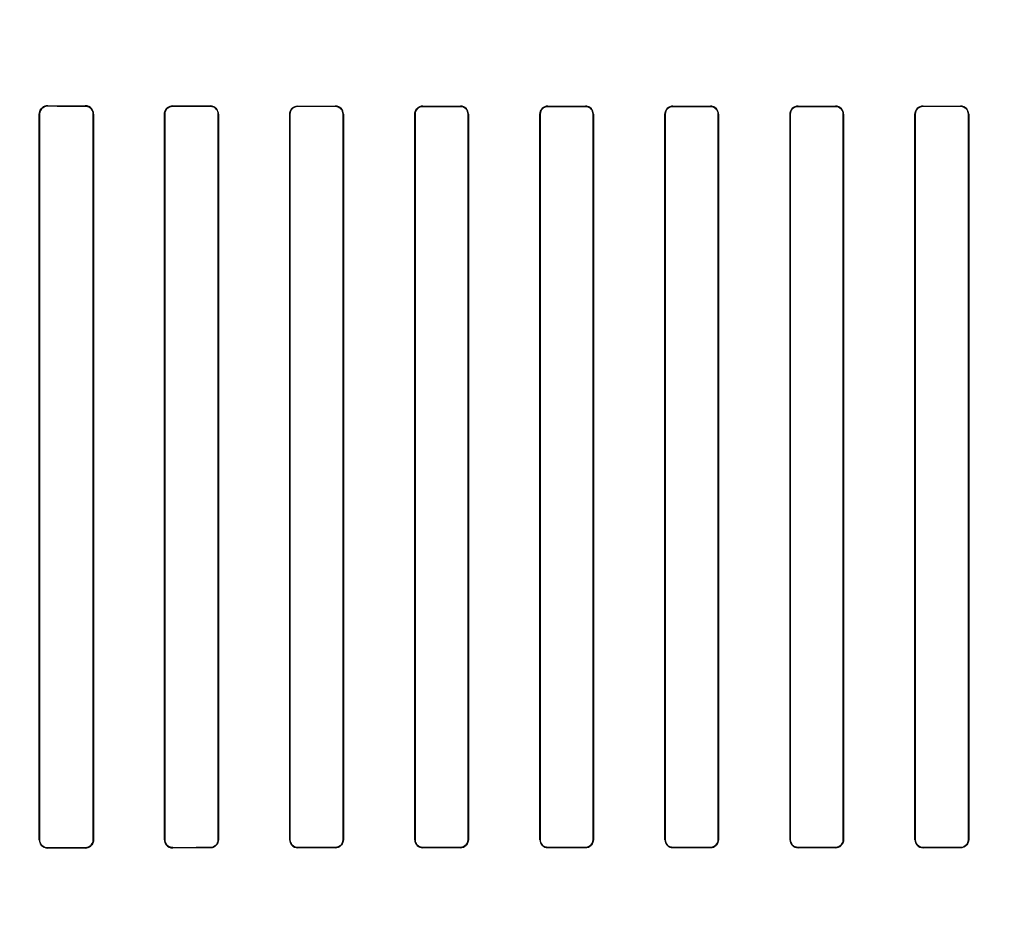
# Model space of a CAD drawing. Header units: millimetres. Extents: x 0 to 297, y 0 to 210.
# Tile 438 of 499: x 242.383 to 242.658, y 158.022 to 158.269. Entities that reach past the tile are written whole.
import ezdxf

# ---------------------------------------------------------------- set-up
doc = ezdxf.new("R2010")
doc.units = ezdxf.units.MM
doc.header["$LTSCALE"] = 16.335
doc.layers.get('0').update_dxf_attribs({"linetype": 'CONTINUOUS'})
for name, color, linetype in [('AXES_REF', 7, 'CONTINUOUS'), ('INTFCLR_1', 7, 'CONTINUOUS'), ('INTFCLR_72935', 7, 'CONTINUOUS')]:
    doc.layers.add(name, color=color, linetype=linetype)

msp = doc.modelspace()

# ---------------------------------------------------------------- linework, layer by layer
at = {"color": 7, "linetype": 'Continuous'}
for radius in [6.78708, 6.7865, 6.74304]:
    msp.add_circle((241.48891, 154.71146), radius, dxfattribs=at)
for radius, start, end in [(6.72, 278.277129, 261.722871), (6.874, 113.082692, 346.830891)]:
    msp.add_arc((241.48891, 154.71146), radius, start, end, dxfattribs=at)
at = {"layer": 'AXES_REF', "color": 9, "linetype": 'Continuous'}
msp.add_circle((241.48891, 154.71146), 4.15, dxfattribs=at)
msp.add_arc((241.48891, 154.71146), 6.19116, 94.411812, 85.588188, dxfattribs=at)
at = {"layer": 'INTFCLR_1', "color": 9, "linetype": 'Continuous'}
for p, q in [((242.39036, 158.24523), (242.39036, 158.24531)), ((242.40086, 158.2453), (242.40086, 158.24522)), ((242.42536, 158.24518), (242.42536, 158.24526)), ((242.43586, 158.24525), (242.43586, 158.24517)), ((242.46036, 158.24515), (242.46036, 158.24522)), ((242.47086, 158.24521), (242.47086, 158.24514)), ((242.49536, 158.24512), (242.49536, 158.2452)), ((242.50586, 158.24519), (242.50586, 158.24512)), ((242.53036, 158.24511), (242.53036, 158.24518)), ((242.54086, 158.24518), (242.54086, 158.24511)), ((242.56536, 158.24511), (242.56536, 158.24518)), ((242.57586, 158.24518), (242.57586, 158.24511)), ((242.60036, 158.24512), (242.60036, 158.24519)), ((242.61086, 158.2452), (242.61086, 158.24512)), ((242.63536, 158.24514), (242.63536, 158.24521)), ((242.64586, 158.24522), (242.64586, 158.24515)), ((242.38799, 158.24295), (242.38807, 158.24295)), ((242.40311, 158.24295), (242.40319, 158.24295)), ((242.42305, 158.24295), (242.42313, 158.24295)), ((242.43807, 158.24295), (242.43815, 158.24295)), ((242.45809, 158.24295), (242.45816, 158.24295)), ((242.47304, 158.24295), (242.47311, 158.24295)), ((242.49311, 158.24295), (242.49319, 158.24295)), ((242.50802, 158.24295), (242.50809, 158.24295)), ((242.52813, 158.24295), (242.5282, 158.24295)), ((242.54301, 158.24295), (242.54308, 158.24295)), ((242.56313, 158.24295), (242.5632, 158.24295)), ((242.57801, 158.24295), (242.57809, 158.24295)), ((242.59812, 158.24295), (242.5982, 158.24295)), ((242.61303, 158.24295), (242.6131, 158.24295)), ((242.6331, 158.24295), (242.63318, 158.24295)), ((242.64805, 158.24295), (242.64813, 158.24295)), ((242.38807, 158.03995), (242.38799, 158.03995)), ((242.40319, 158.03995), (242.40311, 158.03995)), ((242.42313, 158.03995), (242.42305, 158.03995)), ((242.43815, 158.03995), (242.43807, 158.03995)), ((242.45816, 158.03995), (242.45809, 158.03995)), ((242.47311, 158.03995), (242.47304, 158.03995)), ((242.49319, 158.03995), (242.49311, 158.03995)), ((242.50809, 158.03995), (242.50802, 158.03995)), ((242.5282, 158.03995), (242.52813, 158.03995)), ((242.54308, 158.03995), (242.54301, 158.03995)), ((242.5632, 158.03995), (242.56313, 158.03995)), ((242.57809, 158.03995), (242.57801, 158.03995)), ((242.5982, 158.03995), (242.59812, 158.03995)), ((242.6131, 158.03995), (242.61303, 158.03995)), ((242.63318, 158.03995), (242.6331, 158.03995)), ((242.64813, 158.03995), (242.64805, 158.03995)), ((242.39036, 158.0376), (242.39036, 158.03768)), ((242.40086, 158.03769), (242.40086, 158.03761)), ((242.42536, 158.03765), (242.42536, 158.03773)), ((242.43586, 158.03774), (242.43586, 158.03766)), ((242.46036, 158.03769), (242.46036, 158.03776)), ((242.47086, 158.03777), (242.47086, 158.0377)), ((242.49536, 158.03771), (242.49536, 158.03779)), ((242.50586, 158.03779), (242.50586, 158.03772)), ((242.53036, 158.03773), (242.53036, 158.0378)), ((242.54086, 158.0378), (242.54086, 158.03773)), ((242.56536, 158.03773), (242.56536, 158.0378)), ((242.57586, 158.0378), (242.57586, 158.03773)), ((242.60036, 158.03772), (242.60036, 158.03779)), ((242.61086, 158.03779), (242.61086, 158.03771)), ((242.63536, 158.0377), (242.63536, 158.03777)), ((242.64586, 158.03776), (242.64586, 158.03769))]:
    msp.add_line(p, q, dxfattribs=at)
at = {"layer": 'INTFCLR_1', "color": 6, "linetype": 'Continuous'}
for p, q in [((242.38799, 158.24295), (242.38799, 158.03995)), ((242.38807, 158.24295), (242.38807, 158.03995)), ((242.40311, 158.03995), (242.40311, 158.24295)), ((242.40319, 158.03995), (242.40319, 158.24295)), ((242.42305, 158.24295), (242.42305, 158.03995)), ((242.42313, 158.24295), (242.42313, 158.03995)), ((242.43807, 158.03995), (242.43807, 158.24295)), ((242.43815, 158.03995), (242.43815, 158.24295)), ((242.45809, 158.24295), (242.45809, 158.03995)), ((242.45816, 158.24295), (242.45816, 158.03995)), ((242.47304, 158.03995), (242.47304, 158.24295)), ((242.47311, 158.03995), (242.47311, 158.24295)), ((242.49311, 158.24295), (242.49311, 158.03995)), ((242.49319, 158.24295), (242.49319, 158.03995)), ((242.50802, 158.03995), (242.50802, 158.24295)), ((242.50809, 158.03995), (242.50809, 158.24295)), ((242.52813, 158.24295), (242.52813, 158.03995)), ((242.5282, 158.24295), (242.5282, 158.03995)), ((242.54301, 158.03995), (242.54301, 158.24295)), ((242.54308, 158.03995), (242.54308, 158.24295)), ((242.56313, 158.24295), (242.56313, 158.03995)), ((242.5632, 158.24295), (242.5632, 158.03995)), ((242.57801, 158.03995), (242.57801, 158.24295)), ((242.57809, 158.03995), (242.57809, 158.24295)), ((242.59812, 158.24295), (242.59812, 158.03995)), ((242.5982, 158.24295), (242.5982, 158.03995)), ((242.61303, 158.03995), (242.61303, 158.24295)), ((242.6131, 158.03995), (242.6131, 158.24295)), ((242.6331, 158.24295), (242.6331, 158.03995)), ((242.63318, 158.24295), (242.63318, 158.03995)), ((242.64805, 158.03995), (242.64805, 158.24295)), ((242.64813, 158.03995), (242.64813, 158.24295))]:
    msp.add_line(p, q, dxfattribs=at)
for centre, major_axis, start_param, end_param in [((242.55311, 158.24645), (0.36509, 0), -2.032847, -2.000965), ((242.55311, 158.24645), (0.38609, 0), -2.005937, -1.976148), ((242.55311, 158.24645), (0.36509, 0), -1.928279, -1.897747), ((242.55311, 158.24645), (0.38609, 0), -1.908037, -1.879358), ((242.55311, 158.24645), (0.36509, 0), -1.827661, -1.798036), ((242.55311, 158.24645), (0.38609, 0), -1.8134, -1.785477), ((242.55311, 158.24645), (0.36509, 0), -1.729645, -1.700582), ((242.55311, 158.24645), (0.38609, 0), -1.720938, -1.693486), ((242.55311, 158.24645), (0.36509, 0), -1.633151, -1.604356), ((242.55311, 158.24645), (0.38609, 0), -1.629755, -1.60253), ((242.55311, 158.24645), (0.36509, 0), -1.537236, -1.508442), ((242.55311, 158.24645), (0.38609, 0), -1.539062, -1.511838), ((242.55311, 158.24645), (0.36509, 0), -1.441011, -1.411947), ((242.55311, 158.24645), (0.38609, 0), -1.448107, -1.420655), ((242.55311, 158.24645), (0.36509, 0), -1.343557, -1.313932), ((242.55311, 158.24645), (0.38609, 0), -1.356116, -1.328192), ((242.55311, 158.03645), (0.38609, 0), 1.976148, 2.005937), ((242.55311, 158.03645), (0.36509, 0), 2.000965, 2.032847), ((242.55311, 158.03645), (0.38609, 0), 1.879358, 1.908037), ((242.55311, 158.03645), (0.36509, 0), 1.897747, 1.928279), ((242.55311, 158.03645), (0.38609, 0), 1.785477, 1.8134), ((242.55311, 158.03645), (0.36509, 0), 1.798036, 1.827661), ((242.55311, 158.03645), (0.38609, 0), 1.693486, 1.720938), ((242.55311, 158.03645), (0.36509, 0), 1.700582, 1.729645), ((242.55311, 158.03645), (0.38609, 0), 1.60253, 1.629755), ((242.55311, 158.03645), (0.36509, 0), 1.604356, 1.633151), ((242.55311, 158.03645), (0.38609, 0), 1.511838, 1.539062), ((242.55311, 158.03645), (0.36509, 0), 1.508442, 1.537236), ((242.55311, 158.03645), (0.38609, 0), 1.420655, 1.448107), ((242.55311, 158.03645), (0.36509, 0), 1.411947, 1.441011), ((242.55311, 158.03645), (0.38609, 0), 1.328192, 1.356116), ((242.55311, 158.03645), (0.36509, 0), 1.313932, 1.343557)]:
    msp.add_ellipse(centre, major_axis=major_axis, ratio=0.003491, start_param=start_param, end_param=end_param, dxfattribs=at)
for points, knots in [([(242.39036, 158.24531), (242.38979, 158.24531), (242.38854, 158.24486), (242.38799, 158.2436), (242.38799, 158.24295)], [0, 0, 0, 0, 0.467062, 1, 1, 1, 1]), ([(242.39036, 158.24523), (242.3899, 158.24523), (242.38871, 158.24488), (242.38807, 158.24365), (242.38807, 158.24295)], [0, 0, 0, 0, 0.396507, 1, 1, 1, 1]), ([(242.40319, 158.24295), (242.40319, 158.24347), (242.40279, 158.2447), (242.40153, 158.2453), (242.40086, 158.2453)], [0, 0, 0, 0, 0.432834, 1, 1, 1, 1]), ([(242.40311, 158.24295), (242.40311, 158.24345), (242.40272, 158.24464), (242.40151, 158.24522), (242.40086, 158.24522)], [0, 0, 0, 0, 0.434514, 1, 1, 1, 1]), ([(242.42536, 158.24526), (242.42482, 158.24526), (242.4236, 158.24483), (242.42305, 158.24359), (242.42305, 158.24295)], [0, 0, 0, 0, 0.459211, 1, 1, 1, 1]), ([(242.42536, 158.24518), (242.42477, 158.24518), (242.42359, 158.24469), (242.42313, 158.24351), (242.42313, 158.24295)], [0, 0, 0, 0, 0.511255, 1, 1, 1, 1]), ([(242.43815, 158.24295), (242.43815, 158.24347), (242.43774, 158.24467), (242.43651, 158.24525), (242.43586, 158.24525)], [0, 0, 0, 0, 0.439306, 1, 1, 1, 1]), ([(242.43807, 158.24295), (242.43807, 158.24346), (242.43767, 158.24462), (242.43648, 158.24517), (242.43586, 158.24517)], [0, 0, 0, 0, 0.445822, 1, 1, 1, 1]), ([(242.45809, 158.24295), (242.45809, 158.24347), (242.4585, 158.24467), (242.45972, 158.24522), (242.46036, 158.24522)], [0, 0, 0, 0, 0.448931, 1, 1, 1, 1]), ([(242.46036, 158.24515), (242.45979, 158.24515), (242.45862, 158.24467), (242.45816, 158.24351), (242.45816, 158.24295)], [0, 0, 0, 0, 0.506252, 1, 1, 1, 1]), ([(242.47311, 158.24295), (242.47311, 158.24353), (242.47264, 158.24473), (242.47144, 158.24521), (242.47086, 158.24521)], [0, 0, 0, 0, 0.496563, 1, 1, 1, 1]), ([(242.47304, 158.24295), (242.47304, 158.24346), (242.47264, 158.24461), (242.47147, 158.24514), (242.47086, 158.24514)], [0, 0, 0, 0, 0.450447, 1, 1, 1, 1]), ([(242.49311, 158.24295), (242.49311, 158.24347), (242.49353, 158.24466), (242.49473, 158.2452), (242.49536, 158.2452)], [0, 0, 0, 0, 0.453611, 1, 1, 1, 1]), ([(242.49536, 158.24512), (242.4948, 158.24512), (242.49365, 158.24466), (242.49319, 158.2435), (242.49319, 158.24295)], [0, 0, 0, 0, 0.502967, 1, 1, 1, 1]), ([(242.50809, 158.24295), (242.50809, 158.24352), (242.50762, 158.24471), (242.50643, 158.24519), (242.50586, 158.24519)], [0, 0, 0, 0, 0.499537, 1, 1, 1, 1]), ([(242.50802, 158.24295), (242.50802, 158.24346), (242.50761, 158.2446), (242.50646, 158.24512), (242.50586, 158.24512)], [0, 0, 0, 0, 0.455659, 1, 1, 1, 1]), ([(242.52813, 158.24295), (242.52813, 158.24348), (242.52855, 158.24465), (242.52974, 158.24518), (242.53036, 158.24518)], [0, 0, 0, 0, 0.459315, 1, 1, 1, 1]), ([(242.53036, 158.24511), (242.52981, 158.24511), (242.52866, 158.24465), (242.5282, 158.2435), (242.5282, 158.24295)], [0, 0, 0, 0, 0.501233, 1, 1, 1, 1]), ([(242.54308, 158.24295), (242.54308, 158.24352), (242.54261, 158.24471), (242.54142, 158.24518), (242.54086, 158.24518)], [0, 0, 0, 0, 0.500819, 1, 1, 1, 1]), ([(242.54301, 158.24295), (242.54301, 158.24345), (242.54261, 158.24459), (242.54146, 158.24511), (242.54086, 158.24511)], [0, 0, 0, 0, 0.453813, 1, 1, 1, 1]), ([(242.56313, 158.24295), (242.56313, 158.24347), (242.56355, 158.24464), (242.56474, 158.24518), (242.56536, 158.24518)], [0, 0, 0, 0, 0.453711, 1, 1, 1, 1]), ([(242.56536, 158.24511), (242.56481, 158.24511), (242.56366, 158.24465), (242.5632, 158.2435), (242.5632, 158.24295)], [0, 0, 0, 0, 0.50096, 1, 1, 1, 1]), ([(242.57809, 158.24295), (242.57809, 158.24352), (242.57761, 158.24471), (242.57642, 158.24518), (242.57586, 158.24518)], [0, 0, 0, 0, 0.500479, 1, 1, 1, 1]), ([(242.57801, 158.24295), (242.57801, 158.24346), (242.5776, 158.2446), (242.57645, 158.24511), (242.57586, 158.24511)], [0, 0, 0, 0, 0.459192, 1, 1, 1, 1]), ([(242.59812, 158.24295), (242.59812, 158.24347), (242.59854, 158.24465), (242.59974, 158.24519), (242.60036, 158.24519)], [0, 0, 0, 0, 0.455466, 1, 1, 1, 1]), ([(242.60036, 158.24512), (242.5998, 158.24512), (242.59865, 158.24465), (242.5982, 158.2435), (242.5982, 158.24295)], [0, 0, 0, 0, 0.502135, 1, 1, 1, 1]), ([(242.6131, 158.24295), (242.6131, 158.24353), (242.61262, 158.24472), (242.61143, 158.2452), (242.61086, 158.2452)], [0, 0, 0, 0, 0.498498, 1, 1, 1, 1]), ([(242.61303, 158.24295), (242.61303, 158.24346), (242.61262, 158.2446), (242.61146, 158.24512), (242.61086, 158.24512)], [0, 0, 0, 0, 0.453787, 1, 1, 1, 1]), ([(242.6331, 158.24295), (242.6331, 158.24347), (242.63352, 158.24466), (242.63472, 158.24521), (242.63536, 158.24521)], [0, 0, 0, 0, 0.449916, 1, 1, 1, 1]), ([(242.63536, 158.24514), (242.63479, 158.24514), (242.63363, 158.24467), (242.63318, 158.24351), (242.63318, 158.24295)], [0, 0, 0, 0, 0.504817, 1, 1, 1, 1]), ([(242.64813, 158.24295), (242.64813, 158.24347), (242.64772, 158.24466), (242.6465, 158.24522), (242.64586, 158.24522)], [0, 0, 0, 0, 0.442114, 1, 1, 1, 1]), ([(242.64805, 158.24295), (242.64805, 158.24346), (242.64765, 158.24461), (242.64647, 158.24515), (242.64586, 158.24515)], [0, 0, 0, 0, 0.449607, 1, 1, 1, 1]), ([(242.38799, 158.03995), (242.38799, 158.03944), (242.3884, 158.0382), (242.38967, 158.03759), (242.39036, 158.0376)], [0, 0, 0, 0, 0.429291, 1, 1, 1, 1]), ([(242.38807, 158.03995), (242.38807, 158.03945), (242.38847, 158.03826), (242.3897, 158.03768), (242.39036, 158.03768)], [0, 0, 0, 0, 0.431437, 1, 1, 1, 1]), ([(242.40086, 158.03769), (242.40131, 158.03769), (242.40248, 158.03804), (242.40311, 158.03926), (242.40311, 158.03995)], [0, 0, 0, 0, 0.393954, 1, 1, 1, 1]), ([(242.40086, 158.03761), (242.40141, 158.03761), (242.40264, 158.03806), (242.40319, 158.03931), (242.40319, 158.03995)], [0, 0, 0, 0, 0.463766, 1, 1, 1, 1]), ([(242.42305, 158.03995), (242.42305, 158.03944), (242.42346, 158.03823), (242.42469, 158.03765), (242.42536, 158.03765)], [0, 0, 0, 0, 0.436747, 1, 1, 1, 1]), ([(242.42313, 158.03995), (242.42313, 158.03946), (242.42352, 158.03829), (242.42472, 158.03773), (242.42536, 158.03773)], [0, 0, 0, 0, 0.438001, 1, 1, 1, 1]), ([(242.43586, 158.03774), (242.43643, 158.03774), (242.43761, 158.03822), (242.43807, 158.0394), (242.43807, 158.03995)], [0, 0, 0, 0, 0.509134, 1, 1, 1, 1]), ([(242.43815, 158.03995), (242.43815, 158.03944), (242.43773, 158.03823), (242.43651, 158.03766), (242.43586, 158.03766)], [0, 0, 0, 0, 0.444674, 1, 1, 1, 1]), ([(242.45809, 158.03995), (242.45809, 158.03944), (242.4585, 158.03825), (242.45971, 158.03769), (242.46036, 158.03769)], [0, 0, 0, 0, 0.442115, 1, 1, 1, 1]), ([(242.45816, 158.03995), (242.45816, 158.03945), (242.45857, 158.0383), (242.45974, 158.03776), (242.46036, 158.03776)], [0, 0, 0, 0, 0.449607, 1, 1, 1, 1]), ([(242.47086, 158.03777), (242.47142, 158.03777), (242.47258, 158.03824), (242.47304, 158.0394), (242.47304, 158.03995)], [0, 0, 0, 0, 0.504817, 1, 1, 1, 1]), ([(242.47311, 158.03995), (242.47311, 158.03944), (242.4727, 158.03825), (242.47149, 158.0377), (242.47086, 158.0377)], [0, 0, 0, 0, 0.449916, 1, 1, 1, 1]), ([(242.49311, 158.03995), (242.49311, 158.03938), (242.49359, 158.03819), (242.49478, 158.03771), (242.49536, 158.03771)], [0, 0, 0, 0, 0.498499, 1, 1, 1, 1]), ([(242.49319, 158.03995), (242.49319, 158.03945), (242.49359, 158.03831), (242.49475, 158.03779), (242.49536, 158.03779)], [0, 0, 0, 0, 0.453787, 1, 1, 1, 1]), ([(242.50586, 158.03779), (242.50641, 158.03779), (242.50756, 158.03826), (242.50802, 158.03941), (242.50802, 158.03995)], [0, 0, 0, 0, 0.502137, 1, 1, 1, 1]), ([(242.50809, 158.03995), (242.50809, 158.03944), (242.50767, 158.03826), (242.50648, 158.03772), (242.50586, 158.03772)], [0, 0, 0, 0, 0.455466, 1, 1, 1, 1]), ([(242.52813, 158.03995), (242.52813, 158.03939), (242.5286, 158.0382), (242.52979, 158.03773), (242.53036, 158.03773)], [0, 0, 0, 0, 0.500481, 1, 1, 1, 1]), ([(242.5282, 158.03995), (242.5282, 158.03945), (242.52861, 158.03831), (242.52976, 158.0378), (242.53036, 158.0378)], [0, 0, 0, 0, 0.459192, 1, 1, 1, 1]), ([(242.54086, 158.0378), (242.54141, 158.0378), (242.54255, 158.03826), (242.54301, 158.03941), (242.54301, 158.03995)], [0, 0, 0, 0, 0.500961, 1, 1, 1, 1]), ([(242.54308, 158.03995), (242.54308, 158.03944), (242.54267, 158.03827), (242.54148, 158.03773), (242.54086, 158.03773)], [0, 0, 0, 0, 0.453711, 1, 1, 1, 1]), ([(242.56313, 158.03995), (242.56313, 158.03939), (242.56361, 158.0382), (242.56479, 158.03773), (242.56536, 158.03773)], [0, 0, 0, 0, 0.500819, 1, 1, 1, 1]), ([(242.5632, 158.03995), (242.5632, 158.03946), (242.5636, 158.03832), (242.56476, 158.0378), (242.56536, 158.0378)], [0, 0, 0, 0, 0.453813, 1, 1, 1, 1]), ([(242.57586, 158.0378), (242.57641, 158.0378), (242.57755, 158.03826), (242.57801, 158.03941), (242.57801, 158.03995)], [0, 0, 0, 0, 0.501232, 1, 1, 1, 1]), ([(242.57809, 158.03995), (242.57809, 158.03943), (242.57766, 158.03826), (242.57647, 158.03773), (242.57586, 158.03773)], [0, 0, 0, 0, 0.459316, 1, 1, 1, 1]), ([(242.59812, 158.03995), (242.59812, 158.03938), (242.5986, 158.0382), (242.59979, 158.03772), (242.60036, 158.03772)], [0, 0, 0, 0, 0.499537, 1, 1, 1, 1]), ([(242.5982, 158.03995), (242.5982, 158.03945), (242.5986, 158.03831), (242.59976, 158.03779), (242.60036, 158.03779)], [0, 0, 0, 0, 0.455659, 1, 1, 1, 1]), ([(242.61086, 158.03779), (242.61141, 158.03779), (242.61257, 158.03825), (242.61303, 158.0394), (242.61303, 158.03995)], [0, 0, 0, 0, 0.502968, 1, 1, 1, 1]), ([(242.6131, 158.03995), (242.6131, 158.03944), (242.61268, 158.03825), (242.61148, 158.03771), (242.61086, 158.03771)], [0, 0, 0, 0, 0.453611, 1, 1, 1, 1]), ([(242.6331, 158.03995), (242.6331, 158.03938), (242.63358, 158.03818), (242.63478, 158.0377), (242.63536, 158.0377)], [0, 0, 0, 0, 0.496563, 1, 1, 1, 1]), ([(242.63318, 158.03995), (242.63318, 158.03945), (242.63358, 158.0383), (242.63475, 158.03777), (242.63536, 158.03777)], [0, 0, 0, 0, 0.450447, 1, 1, 1, 1]), ([(242.64586, 158.03776), (242.64642, 158.03776), (242.64759, 158.03824), (242.64805, 158.0394), (242.64805, 158.03995)], [0, 0, 0, 0, 0.506253, 1, 1, 1, 1]), ([(242.64813, 158.03995), (242.64813, 158.03944), (242.64771, 158.03824), (242.64649, 158.03769), (242.64586, 158.03769)], [0, 0, 0, 0, 0.448932, 1, 1, 1, 1])]:
    msp.add_open_spline(points, degree=3, knots=knots, dxfattribs=at)
at = {"layer": 'INTFCLR_72935', "color": 9, "linetype": 'Continuous'}
for p, q in [((242.39036, 158.24531), (242.39036, 158.24523)), ((242.40086, 158.24522), (242.40086, 158.2453)), ((242.42536, 158.24526), (242.42536, 158.24518)), ((242.43586, 158.24517), (242.43586, 158.24525)), ((242.46036, 158.24522), (242.46036, 158.24515)), ((242.47086, 158.24514), (242.47086, 158.24521)), ((242.49536, 158.2452), (242.49536, 158.24512)), ((242.50586, 158.24512), (242.50586, 158.24519)), ((242.53036, 158.24518), (242.53036, 158.24511)), ((242.54086, 158.24511), (242.54086, 158.24518)), ((242.56536, 158.24518), (242.56536, 158.24511)), ((242.57586, 158.24511), (242.57586, 158.24518)), ((242.60036, 158.24519), (242.60036, 158.24512)), ((242.61086, 158.24512), (242.61086, 158.2452)), ((242.63536, 158.24521), (242.63536, 158.24514)), ((242.64586, 158.24515), (242.64586, 158.24522)), ((242.38807, 158.24295), (242.38799, 158.24295)), ((242.40319, 158.24295), (242.40311, 158.24295)), ((242.42313, 158.24295), (242.42305, 158.24295)), ((242.43815, 158.24295), (242.43807, 158.24295)), ((242.45816, 158.24295), (242.45809, 158.24295)), ((242.47311, 158.24295), (242.47304, 158.24295)), ((242.49319, 158.24295), (242.49311, 158.24295)), ((242.50809, 158.24295), (242.50802, 158.24295)), ((242.5282, 158.24295), (242.52813, 158.24295)), ((242.54308, 158.24295), (242.54301, 158.24295)), ((242.5632, 158.24295), (242.56313, 158.24295)), ((242.57809, 158.24295), (242.57801, 158.24295)), ((242.5982, 158.24295), (242.59812, 158.24295)), ((242.6131, 158.24295), (242.61303, 158.24295)), ((242.63318, 158.24295), (242.6331, 158.24295)), ((242.64813, 158.24295), (242.64805, 158.24295)), ((242.38799, 158.03995), (242.38807, 158.03995)), ((242.40311, 158.03995), (242.40319, 158.03995)), ((242.42305, 158.03995), (242.42313, 158.03995)), ((242.43807, 158.03995), (242.43815, 158.03995)), ((242.45809, 158.03995), (242.45816, 158.03995)), ((242.47304, 158.03995), (242.47311, 158.03995)), ((242.49311, 158.03995), (242.49319, 158.03995)), ((242.50802, 158.03995), (242.50809, 158.03995)), ((242.52813, 158.03995), (242.5282, 158.03995)), ((242.54301, 158.03995), (242.54308, 158.03995)), ((242.56313, 158.03995), (242.5632, 158.03995)), ((242.57801, 158.03995), (242.57809, 158.03995)), ((242.59812, 158.03995), (242.5982, 158.03995)), ((242.61303, 158.03995), (242.6131, 158.03995)), ((242.6331, 158.03995), (242.63318, 158.03995)), ((242.64805, 158.03995), (242.64813, 158.03995)), ((242.39036, 158.03768), (242.39036, 158.0376)), ((242.40086, 158.03761), (242.40086, 158.03769)), ((242.42536, 158.03773), (242.42536, 158.03765)), ((242.43586, 158.03766), (242.43586, 158.03774)), ((242.46036, 158.03776), (242.46036, 158.03769)), ((242.47086, 158.0377), (242.47086, 158.03777)), ((242.49536, 158.03779), (242.49536, 158.03771)), ((242.50586, 158.03772), (242.50586, 158.03779)), ((242.53036, 158.0378), (242.53036, 158.03773)), ((242.54086, 158.03773), (242.54086, 158.0378)), ((242.56536, 158.0378), (242.56536, 158.03773)), ((242.57586, 158.03773), (242.57586, 158.0378)), ((242.60036, 158.03779), (242.60036, 158.03772)), ((242.61086, 158.03771), (242.61086, 158.03779)), ((242.63536, 158.03777), (242.63536, 158.0377)), ((242.64586, 158.03769), (242.64586, 158.03776))]:
    msp.add_line(p, q, dxfattribs=at)
at = {"layer": 'INTFCLR_72935', "color": 6, "linetype": 'Continuous'}
for p, q in [((242.38799, 158.03995), (242.38799, 158.24295)), ((242.38807, 158.03995), (242.38807, 158.24295)), ((242.40311, 158.24295), (242.40311, 158.03995)), ((242.40319, 158.24295), (242.40319, 158.03995)), ((242.42305, 158.03995), (242.42305, 158.24295)), ((242.42313, 158.03995), (242.42313, 158.24295)), ((242.43807, 158.24295), (242.43807, 158.03995)), ((242.43815, 158.24295), (242.43815, 158.03995)), ((242.45809, 158.03995), (242.45809, 158.24295)), ((242.45816, 158.03995), (242.45816, 158.24295)), ((242.47304, 158.24295), (242.47304, 158.03995)), ((242.47311, 158.24295), (242.47311, 158.03995)), ((242.49311, 158.03995), (242.49311, 158.24295)), ((242.49319, 158.03995), (242.49319, 158.24295)), ((242.50802, 158.24295), (242.50802, 158.03995)), ((242.50809, 158.24295), (242.50809, 158.03995)), ((242.52813, 158.03995), (242.52813, 158.24295)), ((242.5282, 158.03995), (242.5282, 158.24295)), ((242.54301, 158.24295), (242.54301, 158.03995)), ((242.54308, 158.24295), (242.54308, 158.03995)), ((242.56313, 158.03995), (242.56313, 158.24295)), ((242.5632, 158.03995), (242.5632, 158.24295)), ((242.57801, 158.24295), (242.57801, 158.03995)), ((242.57809, 158.24295), (242.57809, 158.03995)), ((242.59812, 158.03995), (242.59812, 158.24295)), ((242.5982, 158.03995), (242.5982, 158.24295)), ((242.61303, 158.24295), (242.61303, 158.03995)), ((242.6131, 158.24295), (242.6131, 158.03995)), ((242.6331, 158.03995), (242.6331, 158.24295)), ((242.63318, 158.03995), (242.63318, 158.24295)), ((242.64805, 158.24295), (242.64805, 158.03995)), ((242.64813, 158.24295), (242.64813, 158.03995))]:
    msp.add_line(p, q, dxfattribs=at)
for centre, major_axis, start_param, end_param in [((242.55311, 158.24645), (0.36509, 0), -2.032847, -2.000965), ((242.55311, 158.24645), (0.38609, 0), -2.005937, -1.976148), ((242.55311, 158.24645), (0.36509, 0), -1.928279, -1.897747), ((242.55311, 158.24645), (0.38609, 0), -1.908037, -1.879358), ((242.55311, 158.24645), (0.36509, 0), -1.827661, -1.798036), ((242.55311, 158.24645), (0.38609, 0), -1.8134, -1.785477), ((242.55311, 158.24645), (0.36509, 0), -1.729645, -1.700582), ((242.55311, 158.24645), (0.38609, 0), -1.720938, -1.693486), ((242.55311, 158.24645), (0.36509, 0), -1.633151, -1.604356), ((242.55311, 158.24645), (0.38609, 0), -1.629755, -1.60253), ((242.55311, 158.24645), (0.36509, 0), -1.537236, -1.508442), ((242.55311, 158.24645), (0.38609, 0), -1.539062, -1.511838), ((242.55311, 158.24645), (0.36509, 0), -1.441011, -1.411947), ((242.55311, 158.24645), (0.38609, 0), -1.448107, -1.420655), ((242.55311, 158.24645), (0.36509, 0), -1.343557, -1.313932), ((242.55311, 158.24645), (0.38609, 0), -1.356116, -1.328192), ((242.55311, 158.03645), (0.38609, 0), 1.976148, 2.005937), ((242.55311, 158.03645), (0.36509, 0), 2.000965, 2.032847), ((242.55311, 158.03645), (0.38609, 0), 1.879358, 1.908037), ((242.55311, 158.03645), (0.36509, 0), 1.897747, 1.928279), ((242.55311, 158.03645), (0.38609, 0), 1.785477, 1.8134), ((242.55311, 158.03645), (0.36509, 0), 1.798036, 1.827661), ((242.55311, 158.03645), (0.38609, 0), 1.693486, 1.720938), ((242.55311, 158.03645), (0.36509, 0), 1.700582, 1.729645), ((242.55311, 158.03645), (0.38609, 0), 1.60253, 1.629755), ((242.55311, 158.03645), (0.36509, 0), 1.604356, 1.633151), ((242.55311, 158.03645), (0.38609, 0), 1.511838, 1.539062), ((242.55311, 158.03645), (0.36509, 0), 1.508442, 1.537236), ((242.55311, 158.03645), (0.38609, 0), 1.420655, 1.448107), ((242.55311, 158.03645), (0.36509, 0), 1.411947, 1.441011), ((242.55311, 158.03645), (0.38609, 0), 1.328192, 1.356116), ((242.55311, 158.03645), (0.36509, 0), 1.313932, 1.343557)]:
    msp.add_ellipse(centre, major_axis=major_axis, ratio=0.003491, start_param=start_param, end_param=end_param, dxfattribs=at)
for points, knots in [([(242.38799, 158.24295), (242.38799, 158.24347), (242.3884, 158.24471), (242.38967, 158.24532), (242.39036, 158.24531)], [0, 0, 0, 0, 0.429291, 1, 1, 1, 1]), ([(242.38807, 158.24295), (242.38807, 158.24346), (242.38848, 158.24466), (242.3897, 158.24523), (242.39036, 158.24523)], [0, 0, 0, 0, 0.436653, 1, 1, 1, 1]), ([(242.40319, 158.24295), (242.40319, 158.24348), (242.40278, 158.2447), (242.40153, 158.2453), (242.40086, 158.2453)], [0, 0, 0, 0, 0.43647, 1, 1, 1, 1]), ([(242.40086, 158.24522), (242.40132, 158.24522), (242.40249, 158.24486), (242.40311, 158.24364), (242.40311, 158.24295)], [0, 0, 0, 0, 0.400765, 1, 1, 1, 1]), ([(242.42305, 158.24295), (242.42305, 158.24347), (242.42346, 158.24468), (242.42469, 158.24526), (242.42536, 158.24526)], [0, 0, 0, 0, 0.436745, 1, 1, 1, 1]), ([(242.42313, 158.24295), (242.42313, 158.24346), (242.42353, 158.24463), (242.42472, 158.24518), (242.42536, 158.24518)], [0, 0, 0, 0, 0.443691, 1, 1, 1, 1]), ([(242.43815, 158.24295), (242.43815, 158.24347), (242.43773, 158.24468), (242.43651, 158.24525), (242.43586, 158.24525)], [0, 0, 0, 0, 0.444674, 1, 1, 1, 1]), ([(242.43586, 158.24517), (242.43644, 158.24517), (242.43762, 158.24468), (242.43807, 158.24351), (242.43807, 158.24295)], [0, 0, 0, 0, 0.512923, 1, 1, 1, 1]), ([(242.45809, 158.24295), (242.45809, 158.24347), (242.4585, 158.24466), (242.45971, 158.24522), (242.46036, 158.24522)], [0, 0, 0, 0, 0.442114, 1, 1, 1, 1]), ([(242.45816, 158.24295), (242.45816, 158.24346), (242.45857, 158.24461), (242.45974, 158.24515), (242.46036, 158.24515)], [0, 0, 0, 0, 0.449607, 1, 1, 1, 1]), ([(242.47311, 158.24295), (242.47311, 158.24347), (242.4727, 158.24466), (242.47149, 158.24521), (242.47086, 158.24521)], [0, 0, 0, 0, 0.449916, 1, 1, 1, 1]), ([(242.47086, 158.24514), (242.47142, 158.24514), (242.47258, 158.24466), (242.47304, 158.2435), (242.47304, 158.24295)], [0, 0, 0, 0, 0.508383, 1, 1, 1, 1]), ([(242.49536, 158.2452), (242.49477, 158.2452), (242.49358, 158.24471), (242.49311, 158.24352), (242.49311, 158.24295)], [0, 0, 0, 0, 0.509349, 1, 1, 1, 1]), ([(242.49319, 158.24295), (242.49319, 158.24346), (242.49359, 158.2446), (242.49475, 158.24512), (242.49536, 158.24512)], [0, 0, 0, 0, 0.453787, 1, 1, 1, 1]), ([(242.50809, 158.24295), (242.50809, 158.24347), (242.50767, 158.24465), (242.50648, 158.24519), (242.50586, 158.24519)], [0, 0, 0, 0, 0.455466, 1, 1, 1, 1]), ([(242.50586, 158.24512), (242.50642, 158.24512), (242.50757, 158.24464), (242.50802, 158.2435), (242.50802, 158.24295)], [0, 0, 0, 0, 0.510179, 1, 1, 1, 1]), ([(242.53036, 158.24518), (242.52977, 158.24518), (242.52859, 158.24469), (242.52813, 158.24351), (242.52813, 158.24295)], [0, 0, 0, 0, 0.511746, 1, 1, 1, 1]), ([(242.5282, 158.24295), (242.5282, 158.24346), (242.52861, 158.2446), (242.52976, 158.24511), (242.53036, 158.24511)], [0, 0, 0, 0, 0.459192, 1, 1, 1, 1]), ([(242.54308, 158.24295), (242.54308, 158.24347), (242.54267, 158.24464), (242.54148, 158.24518), (242.54086, 158.24518)], [0, 0, 0, 0, 0.453711, 1, 1, 1, 1]), ([(242.54086, 158.24511), (242.54141, 158.24511), (242.54256, 158.24464), (242.54301, 158.2435), (242.54301, 158.24295)], [0, 0, 0, 0, 0.506381, 1, 1, 1, 1]), ([(242.56536, 158.24518), (242.56478, 158.24518), (242.5636, 158.2447), (242.56313, 158.24352), (242.56313, 158.24295)], [0, 0, 0, 0, 0.506297, 1, 1, 1, 1]), ([(242.5632, 158.24295), (242.5632, 158.24345), (242.5636, 158.24459), (242.56476, 158.24511), (242.56536, 158.24511)], [0, 0, 0, 0, 0.453813, 1, 1, 1, 1]), ([(242.57809, 158.24295), (242.57809, 158.24348), (242.57766, 158.24465), (242.57647, 158.24518), (242.57586, 158.24518)], [0, 0, 0, 0, 0.459315, 1, 1, 1, 1]), ([(242.57586, 158.24511), (242.57642, 158.24511), (242.57757, 158.24463), (242.57801, 158.24349), (242.57801, 158.24295)], [0, 0, 0, 0, 0.511587, 1, 1, 1, 1]), ([(242.60036, 158.24519), (242.59977, 158.24519), (242.59858, 158.2447), (242.59812, 158.24351), (242.59812, 158.24295)], [0, 0, 0, 0, 0.510275, 1, 1, 1, 1]), ([(242.5982, 158.24295), (242.5982, 158.24346), (242.5986, 158.2446), (242.59976, 158.24512), (242.60036, 158.24512)], [0, 0, 0, 0, 0.455659, 1, 1, 1, 1]), ([(242.6131, 158.24295), (242.6131, 158.24347), (242.61268, 158.24466), (242.61148, 158.2452), (242.61086, 158.2452)], [0, 0, 0, 0, 0.453611, 1, 1, 1, 1]), ([(242.61086, 158.24512), (242.61142, 158.24512), (242.61257, 158.24465), (242.61303, 158.2435), (242.61303, 158.24295)], [0, 0, 0, 0, 0.509046, 1, 1, 1, 1]), ([(242.63536, 158.24521), (242.63477, 158.24521), (242.63357, 158.24472), (242.6331, 158.24352), (242.6331, 158.24295)], [0, 0, 0, 0, 0.508852, 1, 1, 1, 1]), ([(242.63318, 158.24295), (242.63318, 158.24346), (242.63358, 158.24461), (242.63475, 158.24514), (242.63536, 158.24514)], [0, 0, 0, 0, 0.450447, 1, 1, 1, 1]), ([(242.64813, 158.24295), (242.64813, 158.24347), (242.64771, 158.24467), (242.64649, 158.24522), (242.64586, 158.24522)], [0, 0, 0, 0, 0.448931, 1, 1, 1, 1]), ([(242.64586, 158.24515), (242.64643, 158.24515), (242.6476, 158.24466), (242.64805, 158.2435), (242.64805, 158.24295)], [0, 0, 0, 0, 0.512262, 1, 1, 1, 1]), ([(242.38799, 158.03995), (242.38799, 158.03943), (242.38841, 158.03819), (242.38968, 158.03759), (242.39036, 158.0376)], [0, 0, 0, 0, 0.434167, 1, 1, 1, 1]), ([(242.39036, 158.03768), (242.38989, 158.03768), (242.3887, 158.03804), (242.38807, 158.03926), (242.38807, 158.03995)], [0, 0, 0, 0, 0.404563, 1, 1, 1, 1]), ([(242.40319, 158.03995), (242.40319, 158.03944), (242.40279, 158.03821), (242.40153, 158.03761), (242.40086, 158.03761)], [0, 0, 0, 0, 0.432833, 1, 1, 1, 1]), ([(242.40311, 158.03995), (242.40311, 158.03945), (242.40271, 158.03826), (242.4015, 158.03769), (242.40086, 158.03769)], [0, 0, 0, 0, 0.438506, 1, 1, 1, 1]), ([(242.42305, 158.03995), (242.42305, 158.03943), (242.42346, 158.03822), (242.4247, 158.03765), (242.42536, 158.03765)], [0, 0, 0, 0, 0.443145, 1, 1, 1, 1]), ([(242.42536, 158.03773), (242.42491, 158.03773), (242.42374, 158.03807), (242.42313, 158.03927), (242.42313, 158.03995)], [0, 0, 0, 0, 0.397667, 1, 1, 1, 1]), ([(242.43815, 158.03995), (242.43815, 158.03944), (242.43774, 158.03824), (242.43651, 158.03766), (242.43586, 158.03766)], [0, 0, 0, 0, 0.439305, 1, 1, 1, 1]), ([(242.43807, 158.03995), (242.43807, 158.03945), (242.43767, 158.03829), (242.43648, 158.03774), (242.43586, 158.03774)], [0, 0, 0, 0, 0.445822, 1, 1, 1, 1]), ([(242.45809, 158.03995), (242.45809, 158.03944), (242.4585, 158.03824), (242.45972, 158.03769), (242.46036, 158.03769)], [0, 0, 0, 0, 0.448932, 1, 1, 1, 1]), ([(242.46036, 158.03776), (242.45978, 158.03776), (242.45862, 158.03825), (242.45816, 158.03941), (242.45816, 158.03995)], [0, 0, 0, 0, 0.512262, 1, 1, 1, 1]), ([(242.47304, 158.03995), (242.47304, 158.03945), (242.47264, 158.0383), (242.47147, 158.03777), (242.47086, 158.03777)], [0, 0, 0, 0, 0.450447, 1, 1, 1, 1]), ([(242.47086, 158.0377), (242.47144, 158.0377), (242.47264, 158.03819), (242.47311, 158.03939), (242.47311, 158.03995)], [0, 0, 0, 0, 0.508852, 1, 1, 1, 1]), ([(242.49311, 158.03995), (242.49311, 158.03944), (242.49353, 158.03825), (242.49473, 158.03771), (242.49536, 158.03771)], [0, 0, 0, 0, 0.453611, 1, 1, 1, 1]), ([(242.49536, 158.03779), (242.49479, 158.03779), (242.49364, 158.03826), (242.49319, 158.03941), (242.49319, 158.03995)], [0, 0, 0, 0, 0.509046, 1, 1, 1, 1]), ([(242.50802, 158.03995), (242.50802, 158.03945), (242.50761, 158.03831), (242.50646, 158.03779), (242.50586, 158.03779)], [0, 0, 0, 0, 0.455659, 1, 1, 1, 1]), ([(242.50586, 158.03772), (242.50644, 158.03772), (242.50763, 158.03821), (242.50809, 158.0394), (242.50809, 158.03995)], [0, 0, 0, 0, 0.510275, 1, 1, 1, 1]), ([(242.52813, 158.03995), (242.52813, 158.03943), (242.52855, 158.03826), (242.52974, 158.03773), (242.53036, 158.03773)], [0, 0, 0, 0, 0.459316, 1, 1, 1, 1]), ([(242.53036, 158.0378), (242.52979, 158.0378), (242.52865, 158.03827), (242.5282, 158.03942), (242.5282, 158.03995)], [0, 0, 0, 0, 0.511587, 1, 1, 1, 1]), ([(242.54301, 158.03995), (242.54301, 158.03946), (242.54261, 158.03832), (242.54146, 158.0378), (242.54086, 158.0378)], [0, 0, 0, 0, 0.453813, 1, 1, 1, 1]), ([(242.54086, 158.03773), (242.54143, 158.03773), (242.54262, 158.03821), (242.54308, 158.03939), (242.54308, 158.03995)], [0, 0, 0, 0, 0.506297, 1, 1, 1, 1]), ([(242.56313, 158.03995), (242.56313, 158.03944), (242.56355, 158.03827), (242.56474, 158.03773), (242.56536, 158.03773)], [0, 0, 0, 0, 0.453711, 1, 1, 1, 1]), ([(242.56536, 158.0378), (242.5648, 158.0378), (242.56365, 158.03827), (242.5632, 158.03941), (242.5632, 158.03995)], [0, 0, 0, 0, 0.506381, 1, 1, 1, 1]), ([(242.57801, 158.03995), (242.57801, 158.03945), (242.5776, 158.03831), (242.57645, 158.0378), (242.57586, 158.0378)], [0, 0, 0, 0, 0.459192, 1, 1, 1, 1]), ([(242.57586, 158.03773), (242.57644, 158.03773), (242.57763, 158.03822), (242.57809, 158.0394), (242.57809, 158.03995)], [0, 0, 0, 0, 0.511746, 1, 1, 1, 1]), ([(242.59812, 158.03995), (242.59812, 158.03944), (242.59854, 158.03826), (242.59974, 158.03772), (242.60036, 158.03772)], [0, 0, 0, 0, 0.455466, 1, 1, 1, 1]), ([(242.60036, 158.03779), (242.59979, 158.03779), (242.59864, 158.03827), (242.5982, 158.03941), (242.5982, 158.03995)], [0, 0, 0, 0, 0.510179, 1, 1, 1, 1]), ([(242.61303, 158.03995), (242.61303, 158.03945), (242.61262, 158.03831), (242.61146, 158.03779), (242.61086, 158.03779)], [0, 0, 0, 0, 0.453787, 1, 1, 1, 1]), ([(242.61086, 158.03771), (242.61144, 158.03771), (242.61263, 158.0382), (242.6131, 158.03939), (242.6131, 158.03995)], [0, 0, 0, 0, 0.509349, 1, 1, 1, 1]), ([(242.6331, 158.03995), (242.6331, 158.03944), (242.63352, 158.03825), (242.63472, 158.0377), (242.63536, 158.0377)], [0, 0, 0, 0, 0.449916, 1, 1, 1, 1]), ([(242.63536, 158.03777), (242.63479, 158.03777), (242.63363, 158.03825), (242.63318, 158.03941), (242.63318, 158.03995)], [0, 0, 0, 0, 0.508383, 1, 1, 1, 1]), ([(242.64813, 158.03995), (242.64813, 158.03944), (242.64772, 158.03825), (242.6465, 158.03769), (242.64586, 158.03769)], [0, 0, 0, 0, 0.442115, 1, 1, 1, 1]), ([(242.64805, 158.03995), (242.64805, 158.03945), (242.64765, 158.0383), (242.64647, 158.03776), (242.64586, 158.03776)], [0, 0, 0, 0, 0.449607, 1, 1, 1, 1])]:
    msp.add_open_spline(points, degree=3, knots=knots, dxfattribs=at)

doc.saveas('drawing.dxf')
